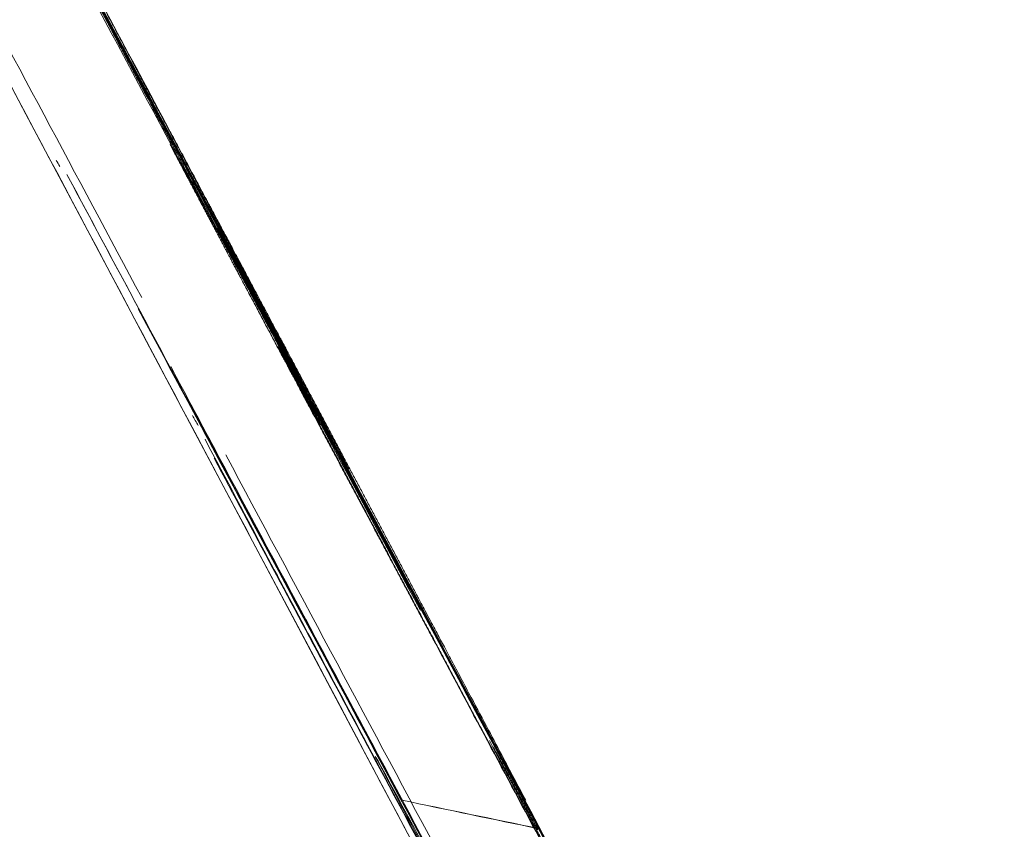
# Model space of a CAD drawing. Header units: millimetres. Extents: x -10 to 594, y 0 to 420.
# Tile 147 of 656: x 203.5378 to 203.5961, y 149.116 to 149.1639. Entities that reach past the tile are written whole.
import ezdxf

# ---------------------------------------------------------------- set-up
doc = ezdxf.new("R2010")
doc.units = ezdxf.units.MM
doc.layers.add('1', color=7, linetype='Continuous', true_color=0xffffff)
doc.styles.add('Calibri', font='txt')
doc.dimstyles.get("Standard").update_dxf_attribs({"dimtxt": 0.18, "dimasz": 0.18, "dimexe": 0.18, "dimexo": 0.0625, "dimgap": 0.09, "dimtad": 0, "dimtih": 1, "dimtoh": 1, "dimdec": 4, "dimzin": 0, "dimdsep": 46, "dimtxsty": 'Standard', "dimcen": 0.09, "dimadec": 0, "dimazin": 0, "dimtfac": 1, "dimtdec": 4, "dimtofl": 0, "dimtmove": 0, "dimatfit": 3, "dimfxl": 0, "dimtolj": 1, "dimtzin": 0, "dimarcsym": 0})

# ---------------------------------------------------------------- blocks, each defined once
blk = doc.blocks.new('_U4')
at = {"layer": '1', "color": 18, "lineweight": 13}
for p, q in [((224.197271, 149.330349), (306.663744, 149.330349)), ((304.663744, 149.330349), (304.663744, 62.144876)), ((177.527222, 108.297204), (306.663744, 108.297204))]:
    blk.add_line(p, q, dxfattribs=at)
at = {"layer": '1', "color": 18}
for points in [[(304.663744, 149.330349), (305.601566, 145.830352), (303.725922, 145.830346)], [(304.663744, 108.297204), (303.725922, 111.7972), (305.601566, 111.797207)]]:
    blk.add_solid(points, dxfattribs=at)
at = {"layer": '1', "color": 18, "linetype": 'Continuous', "lineweight": 13, "char_height": 3.5, "attachment_point": 7, "rotation": 90, "line_spacing_factor": 1.399613, "style": 'Calibri'}
for s, insert in [('\\fCalibri|b0|i0;\\W1.0000;SINGLE POINT LIFT* EYE', (315.326772, 51.34946)), ('\\fCalibri|b0|i0;\\W1.0000;0.82', (308.003878, 51.34946))]:
    blk.add_mtext(s, dxfattribs=dict(at, insert=insert))
blk = doc.blocks.new('_U5')
at = {"layer": '1', "color": 18, "lineweight": 13}
for p, q in [((130.422645, 152.165523), (67.065295, 152.165523)), ((69.065295, 152.165523), (69.065295, 136.568025)), ((69.065295, 108.517612), (69.065295, 124.11511)), ((276.787899, 108.517612), (67.065295, 108.517612))]:
    blk.add_line(p, q, dxfattribs=at)
at = {"layer": '1', "color": 18}
for points in [[(69.065295, 152.165523), (70.003117, 148.665527), (68.127472, 148.66552)], [(69.065295, 108.517612), (68.127472, 112.017608), (70.003117, 112.017615)]]:
    blk.add_solid(points, dxfattribs=at)
at = {"layer": '1', "color": 18, "linetype": 'Continuous', "lineweight": 13, "insert": (72.405428, 125.77261), "char_height": 3.5, "attachment_point": 7, "rotation": 90, "line_spacing_factor": 1.399613, "style": 'Calibri'}
blk.add_mtext('\\fCalibri|b0|i0;\\W1.0000;0.87', dxfattribs=at)
blk = doc.blocks.new('_U6')
at = {"layer": '1', "color": 18, "lineweight": 13}
for p, q in [((231.195484, 189.812173), (323.005638, 189.812173)), ((321.005638, 189.812173), (321.005638, 155.281146)), ((321.005638, 108.297204), (321.005638, 142.82823)), ((177.527222, 108.297204), (323.005638, 108.297204))]:
    blk.add_line(p, q, dxfattribs=at)
at = {"layer": '1', "color": 18}
for points in [[(321.005638, 189.812173), (321.94346, 186.312176), (320.067816, 186.31217)], [(321.005638, 108.297204), (320.067816, 111.7972), (321.94346, 111.797207)]]:
    blk.add_solid(points, dxfattribs=at)
at = {"layer": '1', "color": 18, "linetype": 'Continuous', "lineweight": 13, "char_height": 3.5, "attachment_point": 7, "rotation": 90, "line_spacing_factor": 1.399613, "style": 'Calibri'}
for s, insert in [('\\fCalibri|b0|i0;\\W1.0000;LIFTING STROPS* EYE', (331.668666, 125.36451)), ('\\fCalibri|b0|i0;\\W1.0000;2.18', (324.345772, 144.48573))]:
    blk.add_mtext(s, dxfattribs=dict(at, insert=insert))
blk = doc.blocks.new('_U8')
at = {"layer": '1', "color": 18, "lineweight": 13}
for p, q in [((209.046118, 155.045589), (47.06469, 155.045589)), ((49.06469, 155.045589), (49.06469, 138.008073)), ((49.06469, 108.517642), (49.06469, 125.555157)), ((276.787898, 108.517642), (47.06469, 108.517642))]:
    blk.add_line(p, q, dxfattribs=at)
at = {"layer": '1', "color": 18}
for points in [[(49.06469, 155.045589), (50.002512, 151.545592), (48.126868, 151.545585)], [(49.06469, 108.517642), (48.126868, 112.017638), (50.002512, 112.017645)]]:
    blk.add_solid(points, dxfattribs=at)
at = {"layer": '1', "color": 18, "linetype": 'Continuous', "lineweight": 13, "insert": (52.404824, 127.212657), "char_height": 3.5, "attachment_point": 7, "rotation": 90, "line_spacing_factor": 1.399613, "style": 'Calibri'}
blk.add_mtext('\\fCalibri|b0|i0;\\W1.0000;0.93', dxfattribs=at)

msp = doc.modelspace()

# ---------------------------------------------------------------- linework, layer by layer
at = {"layer": '1', "color": 155, "linetype": 'Continuous', "lineweight": 18}
for p, q in [((203.546918, 149.15619), (203.546705, 149.156537)), ((203.5531, 149.144578), (203.553459, 149.14394))]:
    msp.add_line(p, q, dxfattribs=at)
for points, knots in [([(203.87674, 147.286396), (203.797805, 147.434703), (203.640992, 147.729679), (203.34149, 148.293796), (203.012148, 148.914339), (202.743749, 149.418557), (202.679817, 149.538289), (202.679818, 149.538288)], [0, 0, 0, 0, 0.125, 0.25, 0.5, 0.75, 1, 1, 1, 1]), ([(202.679818, 149.538288), (202.679922, 149.538094), (202.743894, 149.418284), (203.012148, 148.914339), (203.34149, 148.293796), (203.640992, 147.729679), (203.797805, 147.434703), (203.87674, 147.286396)], [0, 0, 0, 0, 0.249695, 0.499797, 0.749898, 0.874949, 1, 1, 1, 1]), ([(203.890652, 147.29245), (203.81225, 147.439951), (203.656501, 147.733319), (203.359049, 148.294339), (203.031999, 148.911418), (202.765523, 149.412728), (202.702064, 149.531745), (202.702065, 149.531744)], [0, 0, 0, 0, 0.125, 0.25, 0.5, 0.75, 1, 1, 1, 1]), ([(202.702064, 149.531745), (202.702065, 149.531744), (202.765523, 149.412728), (203.031999, 148.911418), (203.359049, 148.294339), (203.656501, 147.733319), (203.812251, 147.439951), (203.890652, 147.29245)], [0, 0, 0, 0, 0.25, 0.5, 0.75, 0.875, 1, 1, 1, 1]), ([(204.403524, 147.526077), (204.333942, 147.656968), (204.195881, 147.917042), (203.932757, 148.413548), (203.644317, 148.958336), (203.410249, 149.399449), (203.354739, 149.503815), (203.354739, 149.503814)], [0, 0, 0, 0, 0.125, 0.25, 0.5, 0.75, 1, 1, 1, 1]), ([(203.354739, 149.503814), (203.354739, 149.503813), (203.355592, 149.50221), (203.35944, 149.494969), (203.365856, 149.482898), (203.374813, 149.466044), (203.386233, 149.444554), (203.40009, 149.418472), (203.416354, 149.387853), (203.435002, 149.352741), (203.455971, 149.313248), (203.479226, 149.269438), (203.504733, 149.221374), (203.532421, 149.169185), (203.562146, 149.113142), (203.593804, 149.053436), (203.627337, 148.990179), (203.662695, 148.923465), (203.699785, 148.853469), (203.738535, 148.780325), (203.778914, 148.704098), (203.820841, 148.624942), (203.864137, 148.543196), (203.908654, 148.459145), (203.954318, 148.372933), (204.00109, 148.28464), (204.048865, 148.194468), (204.097554, 148.102594), (204.147111, 148.009111), (204.182093, 147.943144), (204.201934, 147.905738), (204.206366, 147.897384), (204.210799, 147.889026), (204.215235, 147.880665), (204.219673, 147.8723), (204.224112, 147.863932), (204.228554, 147.85556), (204.232997, 147.847184), (204.237443, 147.838805), (204.241891, 147.830423), (204.246341, 147.822037), (204.250793, 147.813647), (204.255248, 147.805253), (204.259704, 147.796856), (204.264163, 147.788455), (204.268623, 147.780051), (204.273086, 147.771642), (204.277552, 147.76323), (204.282019, 147.754814), (204.286489, 147.746394), (204.29096, 147.737971), (204.295435, 147.729543), (204.299911, 147.721112), (204.30439, 147.712676), (204.308871, 147.704237), (204.313354, 147.695794), (204.31784, 147.687347), (204.322328, 147.678896), (204.326818, 147.670441), (204.331311, 147.661982), (204.335806, 147.653519), (204.340303, 147.645052), (204.344803, 147.636581), (204.349305, 147.628105), (204.35381, 147.619626), (204.358317, 147.611142), (204.362827, 147.602655), (204.367339, 147.594163), (204.371853, 147.585667), (204.37637, 147.577166), (204.38089, 147.568662), (204.385412, 147.560153), (204.389936, 147.55164), (204.394463, 147.543123), (204.398993, 147.534601), (204.402014, 147.528919), (204.403524, 147.526077)], [0, 0, 0, 0, 0.031081, 0.062158, 0.093305, 0.1246, 0.155888, 0.187056, 0.218181, 0.249337, 0.280514, 0.31167, 0.342879, 0.374214, 0.405539, 0.436746, 0.467909, 0.4991, 0.530268, 0.561397, 0.592563, 0.623843, 0.655121, 0.686287, 0.717423, 0.748611, 0.779829, 0.811039, 0.842328, 0.873781, 0.876531, 0.879279, 0.882027, 0.884774, 0.887519, 0.890264, 0.893008, 0.895752, 0.898494, 0.901236, 0.903978, 0.906719, 0.909459, 0.912199, 0.914939, 0.917678, 0.920417, 0.923156, 0.925895, 0.928633, 0.931372, 0.934111, 0.936849, 0.939588, 0.942328, 0.945067, 0.947807, 0.950547, 0.953288, 0.956029, 0.95877, 0.961513, 0.964256, 0.966999, 0.969744, 0.972489, 0.975235, 0.977982, 0.98073, 0.98348, 0.98623, 0.988981, 0.991734, 0.994488, 0.997243, 1, 1, 1, 1]), ([(202.541177, 149.498388), (202.541177, 149.498387), (202.606326, 149.377775), (202.879987, 148.869702), (203.215963, 148.244241), (203.521388, 147.67581), (203.681214, 147.378693), (203.761631, 147.229352)], [0, 0, 0, 0, 0.249998, 0.499996, 0.749994, 0.874994, 1, 1, 1, 1]), ([(203.761625, 147.229348), (203.681217, 147.37867), (203.521401, 147.675767), (203.215984, 148.244177), (202.880009, 148.869631), (202.609391, 149.372054), (202.543412, 149.494219), (202.541322, 149.498089)], [0, 0, 0, 0, 0.126041, 0.25209, 0.504187, 0.756285, 1, 1, 1, 1]), ([(203.741228, 147.217883), (203.661166, 147.366239), (203.50202, 147.661434), (203.197856, 148.226243), (202.863277, 148.847701), (202.590908, 149.352302), (202.526105, 149.472034), (202.526106, 149.472033)], [0, 0, 0, 0, 0.125, 0.25, 0.5, 0.75, 1, 1, 1, 1]), ([(202.526204, 149.471851), (202.528201, 149.468162), (202.593802, 149.346941), (202.863278, 148.847701), (203.197856, 148.226243), (203.50202, 147.661434), (203.661166, 147.366239), (203.741228, 147.217883)], [0, 0, 0, 0, 0.243975, 0.495984, 0.747992, 0.873996, 1, 1, 1, 1]), ([(203.568886, 147.131519), (203.485955, 147.282548), (203.321008, 147.583186), (203.005509, 148.158732), (202.658266, 148.792291), (202.375743, 149.306595), (202.30856, 149.428601), (202.308561, 149.4286)], [0, 0, 0, 0, 0.125007, 0.250006, 0.500004, 0.750002, 1, 1, 1, 1]), ([(202.308602, 149.428481), (202.308702, 149.428298), (202.375919, 149.306228), (202.65829, 148.792205), (203.005529, 148.158657), (203.321017, 147.583135), (203.485953, 147.282521), (203.568874, 147.131512)], [0, 0, 0, 0, 0.249721, 0.499816, 0.749912, 0.87496, 1, 1, 1, 1]), ([(202.330953, 149.422461), (202.330954, 149.42246), (202.397653, 149.301161), (202.678205, 148.789739), (203.023084, 148.159629), (203.336461, 147.587177), (203.500305, 147.288148), (203.582682, 147.137929)], [0, 0, 0, 0, 0.25, 0.5, 0.75, 0.875, 1, 1, 1, 1]), ([(203.582682, 147.137929), (203.500305, 147.288148), (203.336461, 147.587177), (203.023084, 148.159629), (202.678205, 148.789739), (202.397653, 149.301161), (202.330953, 149.422461), (202.330954, 149.42246)], [0, 0, 0, 0, 0.125, 0.25, 0.5, 0.75, 1, 1, 1, 1]), ([(202.829631, 149.370526), (202.829631, 149.370525), (202.887847, 149.26105), (203.133284, 148.798399), (203.43567, 148.227109), (203.710991, 147.707258), (203.855151, 147.435421), (203.927696, 147.29878)], [0, 0, 0, 0, 0.25, 0.5, 0.75, 0.875, 1, 1, 1, 1]), ([(203.927696, 147.29878), (203.855151, 147.435421), (203.710991, 147.707258), (203.43567, 148.227109), (203.133284, 148.798399), (202.887847, 149.26105), (202.829631, 149.370526), (202.829631, 149.370525)], [0, 0, 0, 0, 0.125, 0.25, 0.5, 0.75, 1, 1, 1, 1]), ([(203.863432, 147.311352), (203.800145, 147.430164), (203.667579, 147.679267), (203.407191, 148.169142), (203.114058, 148.720963), (202.876563, 149.167199), (202.820336, 149.272633), (202.820337, 149.272631)], [0, 0, 0, 0, 0.114092, 0.240651, 0.493767, 0.746884, 1, 1, 1, 1]), ([(202.820336, 149.272632), (202.820337, 149.272631), (202.876563, 149.167199), (203.114058, 148.720963), (203.407191, 148.169142), (203.674153, 147.6669), (203.813895, 147.404329), (203.884191, 147.272384)], [0, 0, 0, 0, 0.25, 0.5, 0.75, 0.875, 1, 1, 1, 1]), ([(203.74996, 147.251004), (203.684943, 147.371656), (203.549476, 147.623245), (203.284026, 148.116755), (202.985837, 148.671417), (202.744337, 149.119856), (202.687186, 149.225785), (202.687187, 149.225783)], [0, 0, 0, 0, 0.115212, 0.24161, 0.494407, 0.747203, 1, 1, 1, 1]), ([(202.687186, 149.225784), (202.687187, 149.225783), (202.744337, 149.119856), (202.985837, 148.671417), (203.284026, 148.116755), (203.549476, 147.623245), (203.684943, 147.371656), (203.74996, 147.251004)], [0, 0, 0, 0, 0.252797, 0.505593, 0.75839, 0.884788, 1, 1, 1, 1]), ([(203.711194, 147.187216), (203.639204, 147.320014), (203.496005, 147.5844), (203.222216, 148.090404), (202.921407, 148.646607), (202.677833, 149.096241), (202.620204, 149.202437), (202.620204, 149.202436)], [0, 0, 0, 0, 0.125, 0.25, 0.5, 0.75, 1, 1, 1, 1]), ([(202.620204, 149.202437), (202.620204, 149.202436), (202.677833, 149.096241), (202.921407, 148.646607), (203.222216, 148.090404), (203.496005, 147.5844), (203.639204, 147.320014), (203.711194, 147.187216)], [0, 0, 0, 0, 0.25, 0.5, 0.75, 0.875, 1, 1, 1, 1]), ([(203.532054, 149.184427), (203.539713, 149.17008), (203.55506, 149.141327), (203.570401, 149.112586), (203.578087, 149.098187)], [0, 0, 0, 0, 0.498899, 1, 1, 1, 1]), ([(203.546042, 149.158133), (203.545766, 149.158655), (203.545214, 149.159695), (203.544381, 149.161265), (203.543547, 149.162836), (203.542711, 149.16441), (203.541874, 149.165986), (203.541129, 149.16739), (203.540482, 149.168609), (203.539935, 149.169638), (203.53939, 149.170664), (203.538847, 149.171688), (203.538305, 149.172708), (203.537765, 149.173725), (203.537227, 149.174739), (203.53669, 149.175751), (203.536336, 149.176418), (203.536158, 149.176753)], [0, 0, 0, 0, 0.083922, 0.167472, 0.25065, 0.333458, 0.415896, 0.497965, 0.55179, 0.606098, 0.660893, 0.716177, 0.771951, 0.828219, 0.884981, 0.942241, 1, 1, 1, 1]), ([(203.544465, 149.16146), (203.544351, 149.161675), (203.544123, 149.162102), (203.543778, 149.162748), (203.543434, 149.163393), (203.543089, 149.16404), (203.542744, 149.164686), (203.542439, 149.165258), (203.542177, 149.165749), (203.541958, 149.166159), (203.54174, 149.166569), (203.541522, 149.166978), (203.541304, 149.167386), (203.541087, 149.167793), (203.54087, 149.168199), (203.540654, 149.168605), (203.540511, 149.168872), (203.54044, 149.169007)], [0, 0, 0, 0, 0.08492, 0.169277, 0.253087, 0.336365, 0.419127, 0.50139, 0.553811, 0.606886, 0.660655, 0.715159, 0.770438, 0.826526, 0.88346, 0.941274, 1, 1, 1, 1]), ([(203.542399, 149.164889), (203.542535, 149.164633), (203.542808, 149.164119), (203.543214, 149.163354), (203.543619, 149.16259), (203.544023, 149.161828), (203.544425, 149.161069), (203.544828, 149.16031), (203.545135, 149.15973), (203.545367, 149.159293), (203.545529, 149.158988), (203.545718, 149.158632), (203.545934, 149.158225), (203.546177, 149.157767), (203.546447, 149.157258), (203.546783, 149.156625), (203.547154, 149.155926), (203.547528, 149.155223), (203.547838, 149.154639), (203.548086, 149.154172), (203.548226, 149.153907), (203.548287, 149.153793)], [0, 0, 0, 0, 0.070254, 0.14097, 0.21215, 0.283796, 0.355909, 0.42849, 0.501541, 0.525549, 0.553393, 0.585078, 0.620611, 0.659993, 0.703229, 0.750318, 0.819375, 0.878869, 0.928802, 0.969177, 1, 1, 1, 1]), ([(203.642307, 147.152112), (203.569995, 147.284577), (203.426116, 147.548353), (203.15094, 148.053307), (202.848554, 148.608427), (202.603813, 149.057042), (202.545936, 149.162961), (202.545937, 149.16296)], [0, 0, 0, 0, 0.125, 0.25, 0.5, 0.75, 1, 1, 1, 1]), ([(202.545936, 149.162961), (202.545937, 149.16296), (202.603813, 149.057042), (202.848554, 148.608427), (203.15094, 148.053307), (203.426116, 147.548353), (203.569995, 147.284577), (203.642307, 147.152112)], [0, 0, 0, 0, 0.25, 0.5, 0.75, 0.875, 1, 1, 1, 1]), ([(203.547809, 149.15518), (203.547725, 149.155338), (203.547558, 149.155652), (203.547303, 149.15613), (203.547048, 149.156609), (203.546792, 149.157089), (203.546536, 149.157571), (203.546279, 149.158053), (203.546055, 149.158473), (203.54587, 149.158821), (203.545725, 149.159093), (203.545581, 149.159363), (203.545438, 149.159632), (203.545295, 149.159899), (203.545154, 149.160165), (203.545014, 149.160428), (203.544875, 149.16069), (203.544737, 149.16095), (203.544599, 149.161208), (203.54451, 149.161376), (203.544465, 149.16146)], [0, 0, 0, 0, 0.074881, 0.1486, 0.221176, 0.29263, 0.362983, 0.432257, 0.500476, 0.539436, 0.579562, 0.620902, 0.663502, 0.707403, 0.752641, 0.799252, 0.847265, 0.896711, 0.947614, 1, 1, 1, 1]), ([(203.546653, 149.157407), (203.546735, 149.157254), (203.5469, 149.156945), (203.547145, 149.156486), (203.547389, 149.156027), (203.547634, 149.155568), (203.547878, 149.15511), (203.548122, 149.154652), (203.548366, 149.154195), (203.54861, 149.153737), (203.54879, 149.153398), (203.548923, 149.15315), (203.549012, 149.152983), (203.549124, 149.152773), (203.549259, 149.152519), (203.549417, 149.152222), (203.549599, 149.151882), (203.549804, 149.151497), (203.550081, 149.150978), (203.5504, 149.150379), (203.55073, 149.14976), (203.550995, 149.149264), (203.551147, 149.14898), (203.551212, 149.148857)], [0, 0, 0, 0, 0.053939, 0.108232, 0.162883, 0.217897, 0.27328, 0.329037, 0.385171, 0.441688, 0.498592, 0.51347, 0.53301, 0.557231, 0.586146, 0.619759, 0.658074, 0.701094, 0.748821, 0.831736, 0.90123, 0.957311, 1, 1, 1, 1]), ([(203.546705, 149.156537), (203.546734, 149.156484), (203.546791, 149.156375), (203.546874, 149.156219), (203.546955, 149.156064), (203.547035, 149.155913), (203.547113, 149.155764), (203.54719, 149.155618), (203.547266, 149.155474), (203.54734, 149.155333), (203.547412, 149.155196), (203.547485, 149.155058), (203.547533, 149.154966), (203.547572, 149.154891), (203.547601, 149.154836), (203.547639, 149.154765), (203.547686, 149.154677), (203.547742, 149.154571), (203.547807, 149.154447), (203.547882, 149.154306), (203.547966, 149.154148), (203.548059, 149.153972), (203.548184, 149.153735), (203.548331, 149.153459), (203.548483, 149.15317), (203.54861, 149.152931), (203.548711, 149.15274), (203.548765, 149.152637), (203.548789, 149.152592)], [0, 0, 0, 0, 0.041115, 0.083068, 0.125867, 0.169517, 0.214023, 0.259392, 0.305629, 0.352737, 0.400721, 0.449587, 0.499337, 0.511146, 0.52585, 0.543476, 0.564038, 0.587546, 0.614005, 0.643422, 0.675797, 0.711135, 0.749436, 0.816673, 0.875335, 0.925432, 0.966979, 1, 1, 1, 1]), ([(203.549574, 149.151258), (203.549534, 149.151334), (203.549453, 149.151484), (203.549329, 149.151713), (203.549206, 149.151943), (203.549081, 149.152174), (203.548956, 149.152406), (203.548831, 149.15264), (203.548705, 149.152874), (203.548578, 149.15311), (203.548451, 149.153346), (203.548323, 149.153585), (203.548195, 149.153822), (203.548093, 149.154012), (203.548026, 149.154137), (203.547987, 149.15421), (203.547942, 149.154294), (203.547891, 149.154387), (203.547836, 149.15449), (203.547775, 149.154603), (203.547709, 149.154726), (203.547637, 149.154859), (203.54756, 149.155001), (203.547461, 149.155185), (203.547346, 149.155398), (203.547219, 149.155633), (203.547107, 149.155841), (203.54701, 149.15602), (203.546947, 149.156138), (203.546918, 149.15619)], [0, 0, 0, 0, 0.045612, 0.090496, 0.134656, 0.178098, 0.220826, 0.262845, 0.30416, 0.344777, 0.384702, 0.423941, 0.4625, 0.500387, 0.511171, 0.525067, 0.542107, 0.562305, 0.585673, 0.612216, 0.641939, 0.674845, 0.710935, 0.750212, 0.81728, 0.875781, 0.925725, 0.967123, 1, 1, 1, 1]), ([(203.557294, 149.137311), (203.557026, 149.137816), (203.556491, 149.138823), (203.555684, 149.140344), (203.554876, 149.141867), (203.554065, 149.143393), (203.553254, 149.144921), (203.552551, 149.146245), (203.551964, 149.147351), (203.551494, 149.148235), (203.551027, 149.149117), (203.550561, 149.149994), (203.550097, 149.150868), (203.549635, 149.151739), (203.549175, 149.152605), (203.548717, 149.153469), (203.54826, 149.154329), (203.54796, 149.154896), (203.547809, 149.15518)], [0, 0, 0, 0, 0.084128, 0.167888, 0.251282, 0.33431, 0.416972, 0.49927, 0.547175, 0.595556, 0.644416, 0.693756, 0.743579, 0.793886, 0.84468, 0.895962, 0.947735, 1, 1, 1, 1]), ([(203.560421, 149.117707), (203.557322, 149.123499), (203.550713, 149.135852), (203.544104, 149.148203), (203.540594, 149.154764)], [0, 0, 0, 0, 0.46881, 1, 1, 1, 1]), ([(203.548287, 149.153793), (203.548482, 149.153428), (203.548873, 149.152698), (203.549457, 149.151605), (203.550042, 149.150513), (203.550626, 149.149421), (203.551211, 149.148329), (203.551732, 149.147355), (203.552193, 149.146493), (203.552595, 149.145741), (203.552997, 149.14499), (203.5534, 149.144238), (203.553802, 149.143486), (203.554204, 149.142734), (203.554607, 149.141982), (203.555009, 149.141229), (203.555279, 149.140725), (203.555413, 149.140473)], [0, 0, 0, 0, 0.082144, 0.164645, 0.247509, 0.330741, 0.41435, 0.49834, 0.555983, 0.613109, 0.669734, 0.725877, 0.781556, 0.836788, 0.891593, 0.945991, 1, 1, 1, 1]), ([(203.548789, 149.152592), (203.548825, 149.152525), (203.548897, 149.152389), (203.549002, 149.152191), (203.549107, 149.151993), (203.549211, 149.151796), (203.549315, 149.151601), (203.549418, 149.151407), (203.54952, 149.151214), (203.549621, 149.151022), (203.549722, 149.150833), (203.549823, 149.150642), (203.549894, 149.150507), (203.549951, 149.150399), (203.549994, 149.150318), (203.550049, 149.150216), (203.550116, 149.150089), (203.550195, 149.149939), (203.550288, 149.149765), (203.550393, 149.149568), (203.55051, 149.149347), (203.550662, 149.149061), (203.550834, 149.148737), (203.551011, 149.148404), (203.551158, 149.148126), (203.551278, 149.147901), (203.551345, 149.147775), (203.551374, 149.14772)], [0, 0, 0, 0, 0.041467, 0.083686, 0.126665, 0.170412, 0.214934, 0.26024, 0.306335, 0.353225, 0.400918, 0.449418, 0.498732, 0.511983, 0.528813, 0.549266, 0.573365, 0.601125, 0.632555, 0.667662, 0.70645, 0.748922, 0.81625, 0.875006, 0.925201, 0.966855, 1, 1, 1, 1]), ([(203.581547, 149.091645), (203.576301, 149.101449), (203.565609, 149.12143), (203.554919, 149.141409), (203.549475, 149.151586)], [0, 0, 0, 0, 0.490619, 1, 1, 1, 1]), ([(203.555413, 149.140473), (203.55536, 149.140573), (203.555254, 149.140773), (203.555095, 149.141074), (203.554935, 149.141375), (203.554775, 149.141677), (203.554614, 149.141979), (203.554454, 149.142282), (203.554293, 149.142585), (203.554132, 149.142889), (203.553971, 149.143193), (203.553809, 149.143497), (203.553647, 149.143802), (203.553485, 149.144107), (203.553323, 149.144413), (203.55316, 149.14472), (203.552997, 149.145026), (203.552834, 149.145334), (203.55267, 149.145642), (203.552508, 149.145948), (203.552381, 149.146187), (203.552294, 149.146351), (203.552232, 149.146468), (203.552147, 149.146627), (203.55204, 149.146829), (203.551911, 149.147073), (203.551759, 149.147358), (203.551585, 149.147686), (203.551389, 149.148056), (203.551171, 149.148468), (203.550873, 149.14903), (203.550521, 149.149693), (203.55014, 149.150411), (203.549816, 149.151022), (203.549615, 149.151401), (203.549525, 149.151571)], [0, 0, 0, 0, 0.027321, 0.054519, 0.081595, 0.10855, 0.135383, 0.162094, 0.188685, 0.215156, 0.241506, 0.267736, 0.293846, 0.319837, 0.345709, 0.371462, 0.397097, 0.422613, 0.448012, 0.473294, 0.498458, 0.504961, 0.515577, 0.53031, 0.549161, 0.57213, 0.599218, 0.630425, 0.665751, 0.705197, 0.748762, 0.827553, 0.895688, 0.95317, 1, 1, 1, 1]), ([(203.552376, 149.146034), (203.552304, 149.146168), (203.552162, 149.146433), (203.551944, 149.146838), (203.551727, 149.147244), (203.551509, 149.14765), (203.551291, 149.148057), (203.551073, 149.148464), (203.550888, 149.14881), (203.55074, 149.149086), (203.550632, 149.149289), (203.550523, 149.149491), (203.550415, 149.149692), (203.550308, 149.149892), (203.550201, 149.150091), (203.550095, 149.150288), (203.54999, 149.150485), (203.549885, 149.150681), (203.54978, 149.150875), (203.549676, 149.151069), (203.549609, 149.151194), (203.549574, 149.151258)], [0, 0, 0, 0, 0.075951, 0.150358, 0.223256, 0.294683, 0.364679, 0.433288, 0.500555, 0.534474, 0.569601, 0.606008, 0.64376, 0.682914, 0.723522, 0.765631, 0.809282, 0.854512, 0.901356, 0.949843, 1, 1, 1, 1]), ([(203.551212, 149.148857), (203.551268, 149.148752), (203.551379, 149.148543), (203.551545, 149.148232), (203.55171, 149.147921), (203.551875, 149.147611), (203.552039, 149.147303), (203.552203, 149.146995), (203.552366, 149.146687), (203.55253, 149.146381), (203.552692, 149.146076), (203.552855, 149.145769), (203.552974, 149.145544), (203.553065, 149.145373), (203.55313, 149.145252), (203.55321, 149.145101), (203.553308, 149.144918), (203.553422, 149.144703), (203.553553, 149.144457), (203.553701, 149.144179), (203.553866, 149.14387), (203.5541, 149.14343), (203.554377, 149.142909), (203.55467, 149.14236), (203.554902, 149.141923), (203.555033, 149.141679), (203.555089, 149.141573)], [0, 0, 0, 0, 0.043056, 0.086563, 0.130524, 0.174944, 0.219825, 0.265173, 0.310989, 0.357278, 0.404044, 0.451288, 0.499014, 0.512186, 0.528985, 0.549433, 0.573541, 0.601317, 0.632766, 0.667891, 0.706693, 0.749175, 0.832019, 0.901426, 0.957411, 1, 1, 1, 1]), ([(203.551374, 149.14772), (203.551444, 149.147589), (203.551584, 149.147325), (203.551792, 149.146933), (203.552, 149.146542), (203.552208, 149.146152), (203.552415, 149.145762), (203.552622, 149.145373), (203.552828, 149.144985), (203.553034, 149.144598), (203.55324, 149.144209), (203.553391, 149.143926), (203.553501, 149.143718), (203.553573, 149.143582), (203.553664, 149.143412), (203.553773, 149.143208), (203.5539, 149.142968), (203.554046, 149.142694), (203.554211, 149.142384), (203.554394, 149.14204), (203.554653, 149.141553), (203.55496, 149.140976), (203.555284, 149.140367), (203.555543, 149.13988), (203.55569, 149.139604), (203.555753, 149.139485)], [0, 0, 0, 0, 0.04786, 0.096156, 0.144894, 0.194077, 0.243711, 0.293799, 0.344347, 0.395358, 0.446837, 0.498787, 0.511779, 0.528446, 0.54881, 0.572881, 0.600665, 0.632166, 0.667387, 0.706331, 0.748998, 0.831818, 0.901248, 0.957301, 1, 1, 1, 1]), ([(203.544821, 149.146796), (203.550039, 149.137043), (203.560727, 149.117068), (203.571416, 149.09709), (203.576887, 149.086866)], [0, 0, 0, 0, 0.488266, 1, 1, 1, 1]), ([(203.555613, 149.139934), (203.555565, 149.140026), (203.555468, 149.140208), (203.555321, 149.140485), (203.555173, 149.140763), (203.555025, 149.141042), (203.554877, 149.141322), (203.554728, 149.141602), (203.554578, 149.141884), (203.554428, 149.142166), (203.554278, 149.142449), (203.554126, 149.142734), (203.553976, 149.143017), (203.553857, 149.143241), (203.553776, 149.143392), (203.553729, 149.143482), (203.553674, 149.143586), (203.553611, 149.143703), (203.553542, 149.143834), (203.553465, 149.143979), (203.553381, 149.144138), (203.553289, 149.144311), (203.55319, 149.144497), (203.553063, 149.144739), (203.552914, 149.145019), (203.552752, 149.145325), (203.55261, 149.145593), (203.552488, 149.145822), (203.55241, 149.145969), (203.552376, 149.146034)], [0, 0, 0, 0, 0.044784, 0.088999, 0.13265, 0.175743, 0.21828, 0.260269, 0.301714, 0.342621, 0.382995, 0.422843, 0.46217, 0.500984, 0.511915, 0.525921, 0.543033, 0.563269, 0.586637, 0.613146, 0.642798, 0.675598, 0.711547, 0.750648, 0.817636, 0.876053, 0.925909, 0.967216, 1, 1, 1, 1]), ([(203.553891, 149.14307), (203.553884, 149.143083), (203.553869, 149.143111), (203.55384, 149.143167), (203.553802, 149.143239), (203.553756, 149.143327), (203.553701, 149.14343), (203.553638, 149.143549), (203.553559, 149.143699), (203.553473, 149.143862), (203.553392, 149.144015), (203.553325, 149.144142), (203.553254, 149.144278), (203.553195, 149.144391), (203.553175, 149.144431), (203.553168, 149.144446), (203.553159, 149.144464), (203.553148, 149.144485), (203.553135, 149.144511), (203.553121, 149.144539), (203.553107, 149.144566), (203.5531, 149.144578)], [0, 0, 0, 0, 0.022869, 0.050022, 0.081496, 0.117317, 0.157498, 0.202053, 0.25099, 0.318717, 0.382833, 0.44345, 0.500703, 0.618387, 0.750011, 0.806542, 0.857098, 0.901695, 0.940352, 0.973103, 1, 1, 1, 1]), ([(203.553459, 149.14394), (203.553487, 149.143886), (203.553545, 149.143778), (203.55363, 149.143622), (203.553713, 149.143466), (203.553796, 149.143313), (203.553878, 149.14316), (203.553959, 149.14301), (203.55404, 149.14286), (203.554119, 149.142713), (203.554198, 149.142567), (203.554277, 149.142421), (203.554331, 149.142322), (203.554374, 149.142242), (203.554404, 149.142186), (203.554443, 149.142113), (203.554491, 149.142023), (203.554549, 149.141917), (203.554615, 149.141793), (203.554691, 149.141652), (203.554776, 149.141494), (203.55487, 149.141318), (203.554997, 149.141082), (203.555145, 149.140806), (203.5553, 149.140517), (203.555429, 149.140277), (203.555532, 149.140085), (203.555588, 149.13998), (203.555613, 149.139934)], [0, 0, 0, 0, 0.040105, 0.081233, 0.123397, 0.166607, 0.210874, 0.256208, 0.302617, 0.35011, 0.398695, 0.448379, 0.499168, 0.511142, 0.525941, 0.543612, 0.564184, 0.587674, 0.614095, 0.643454, 0.675758, 0.711011, 0.749217, 0.816493, 0.875187, 0.925314, 0.966903, 1, 1, 1, 1]), ([(203.572864, 149.094448), (203.565084, 149.109025), (203.556378, 149.125337), (203.547669, 149.141652), (203.546744, 149.143385)], [0, 0, 0, 0, 0.893783, 1, 1, 1, 1]), ([(203.557768, 149.135762), (203.557706, 149.13588), (203.557581, 149.136116), (203.557391, 149.136473), (203.557201, 149.136831), (203.557011, 149.13719), (203.556819, 149.13755), (203.556627, 149.137912), (203.556435, 149.138274), (203.556242, 149.138638), (203.556048, 149.139003), (203.555855, 149.139367), (203.555704, 149.13965), (203.555604, 149.139838), (203.555548, 149.139944), (203.555481, 149.140069), (203.555406, 149.140212), (203.555321, 149.140371), (203.555227, 149.140549), (203.555124, 149.140743), (203.555012, 149.140955), (203.55489, 149.141185), (203.554732, 149.141484), (203.554548, 149.141831), (203.554348, 149.142207), (203.554174, 149.142536), (203.554026, 149.142815), (203.553932, 149.142992), (203.553891, 149.14307)], [0, 0, 0, 0, 0.048255, 0.095952, 0.143093, 0.189684, 0.23573, 0.281233, 0.3262, 0.370635, 0.414544, 0.45793, 0.500801, 0.511808, 0.525889, 0.543065, 0.563348, 0.586743, 0.613257, 0.642891, 0.675649, 0.711532, 0.75054, 0.817563, 0.876013, 0.925895, 0.967219, 1, 1, 1, 1]), ([(203.555089, 149.141573), (203.555212, 149.141342), (203.555458, 149.140878), (203.555826, 149.140185), (203.556194, 149.139492), (203.556561, 149.1388), (203.556928, 149.138109), (203.557294, 149.137418), (203.557661, 149.136728), (203.558026, 149.136039), (203.558392, 149.135351), (203.558757, 149.134663), (203.559121, 149.133976), (203.559486, 149.133289), (203.55985, 149.132604), (203.560213, 149.131918), (203.560576, 149.131235), (203.56094, 149.130549), (203.561212, 149.130037), (203.561424, 149.129636), (203.561592, 149.129319), (203.561824, 149.128883), (203.562119, 149.128327), (203.562478, 149.12765), (203.562901, 149.126854), (203.563387, 149.125937), (203.563938, 149.124901), (203.564667, 149.123526), (203.565507, 149.121943), (203.566386, 149.120288), (203.56712, 149.118903), (203.567559, 149.118077), (203.567755, 149.117707)], [0, 0, 0, 0, 0.028947, 0.057956, 0.087026, 0.116158, 0.145351, 0.174606, 0.203922, 0.2333, 0.26274, 0.292242, 0.321805, 0.35143, 0.381118, 0.410867, 0.440678, 0.470552, 0.500487, 0.508845, 0.522053, 0.540114, 0.563027, 0.590792, 0.623409, 0.660877, 0.703197, 0.750368, 0.829042, 0.896871, 0.953857, 1, 1, 1, 1]), ([(203.555753, 149.139485), (203.555936, 149.139142), (203.556303, 149.138453), (203.556851, 149.137425), (203.557399, 149.136397), (203.557946, 149.135369), (203.558493, 149.134342), (203.558981, 149.133426), (203.559412, 149.132617), (203.559788, 149.131912), (203.560164, 149.131207), (203.56054, 149.130501), (203.560917, 149.129794), (203.561294, 149.129087), (203.561671, 149.128378), (203.562049, 149.12767), (203.562302, 149.127195), (203.562429, 149.126958)], [0, 0, 0, 0, 0.082273, 0.164859, 0.247764, 0.330995, 0.414557, 0.498456, 0.555862, 0.612811, 0.669317, 0.725397, 0.781068, 0.836346, 0.891249, 0.945794, 1, 1, 1, 1]), ([(203.560855, 149.129962), (203.560778, 149.130108), (203.560624, 149.130397), (203.56039, 149.130837), (203.560155, 149.131278), (203.55992, 149.131719), (203.559684, 149.132161), (203.559449, 149.132604), (203.559244, 149.132989), (203.559074, 149.133308), (203.55894, 149.133559), (203.558807, 149.133809), (203.558674, 149.134058), (203.558542, 149.134306), (203.558411, 149.134552), (203.558281, 149.134797), (203.558151, 149.135041), (203.558022, 149.135284), (203.557894, 149.135526), (203.55781, 149.135683), (203.557768, 149.135762)], [0, 0, 0, 0, 0.074545, 0.148039, 0.220514, 0.292004, 0.362543, 0.432168, 0.500917, 0.540298, 0.580673, 0.62212, 0.664714, 0.70852, 0.753603, 0.80002, 0.847821, 0.897057, 0.94777, 1, 1, 1, 1]), ([(203.565092, 149.122015), (203.564972, 149.12224), (203.564732, 149.122689), (203.564371, 149.123366), (203.56401, 149.124043), (203.563649, 149.124721), (203.563287, 149.125399), (203.562967, 149.125999), (203.562692, 149.126516), (203.56246, 149.12695), (203.56223, 149.127383), (203.561999, 149.127815), (203.561769, 149.128246), (203.56154, 149.128677), (203.561311, 149.129107), (203.561082, 149.129537), (203.560931, 149.12982), (203.560855, 149.129962)], [0, 0, 0, 0, 0.084662, 0.168884, 0.252684, 0.336078, 0.419081, 0.501712, 0.554704, 0.608193, 0.66222, 0.71683, 0.772063, 0.827959, 0.884556, 0.941891, 1, 1, 1, 1]), ([(203.565603, 149.121238), (203.565631, 149.121185), (203.565689, 149.121076), (203.565771, 149.120921), (203.565852, 149.120767), (203.565931, 149.120616), (203.566009, 149.120468), (203.566086, 149.120323), (203.566161, 149.120181), (203.566234, 149.120041), (203.566306, 149.119905), (203.566378, 149.119768), (203.566425, 149.119678), (203.566464, 149.119603), (203.566493, 149.119549), (203.566531, 149.119477), (203.566578, 149.119388), (203.566634, 149.119282), (203.5667, 149.119158), (203.566775, 149.119016), (203.566859, 149.118857), (203.566953, 149.11868), (203.567079, 149.118441), (203.567227, 149.118163), (203.56738, 149.117872), (203.567507, 149.117633), (203.567609, 149.11744), (203.567663, 149.117338), (203.567687, 149.117292)], [0, 0, 0, 0, 0.040995, 0.082851, 0.125575, 0.169174, 0.213653, 0.259019, 0.305276, 0.352429, 0.400484, 0.449444, 0.499314, 0.511151, 0.525875, 0.543513, 0.564082, 0.587591, 0.614046, 0.643453, 0.675815, 0.711135, 0.749413, 0.81666, 0.87533, 0.925431, 0.966978, 1, 1, 1, 1]), ([(203.55875, 147.170422), (203.495394, 147.285827), (203.360707, 147.531314), (203.093966, 148.017884), (202.791598, 148.569661), (202.547001, 149.015395), (202.489191, 149.120589), (202.489192, 149.120588)], [0, 0, 0, 0, 0.11145, 0.238385, 0.492257, 0.746128, 1, 1, 1, 1]), ([(203.568473, 149.115958), (203.568428, 149.116041), (203.56834, 149.116205), (203.568205, 149.116455), (203.568069, 149.116707), (203.567933, 149.116961), (203.567796, 149.117216), (203.567658, 149.117472), (203.56752, 149.117729), (203.567381, 149.117988), (203.567241, 149.118248), (203.567101, 149.118508), (203.566992, 149.118711), (203.566923, 149.11884), (203.566888, 149.118905), (203.566848, 149.118979), (203.566804, 149.119061), (203.566755, 149.119151), (203.566703, 149.119249), (203.566645, 149.119355), (203.566584, 149.119469), (203.566518, 149.119591), (203.566448, 149.119721), (203.566354, 149.119895), (203.566242, 149.120102), (203.566116, 149.120335), (203.566004, 149.120542), (203.565908, 149.12072), (203.565845, 149.120839), (203.565816, 149.120891)], [0, 0, 0, 0, 0.049832, 0.098776, 0.146837, 0.194022, 0.240338, 0.285791, 0.330389, 0.374141, 0.417054, 0.459137, 0.5004, 0.510077, 0.52232, 0.537157, 0.554602, 0.574663, 0.597348, 0.622659, 0.650599, 0.681172, 0.714378, 0.750219, 0.817292, 0.875795, 0.925736, 0.967129, 1, 1, 1, 1]), ([(203.567687, 149.117292), (203.567737, 149.117198), (203.567838, 149.117009), (203.567985, 149.11673), (203.568132, 149.116453), (203.568279, 149.116177), (203.568424, 149.115903), (203.568568, 149.115631), (203.568712, 149.115359), (203.568855, 149.115091), (203.568998, 149.11482), (203.569098, 149.114631), (203.569172, 149.114492), (203.569218, 149.114405), (203.569275, 149.114297), (203.569345, 149.114165), (203.569427, 149.114011), (203.569521, 149.113834), (203.569628, 149.113633), (203.569746, 149.11341), (203.569877, 149.113163), (203.570053, 149.112833), (203.570257, 149.112448), (203.570473, 149.112042), (203.570653, 149.111702), (203.5708, 149.111426), (203.570883, 149.11127), (203.570919, 149.111201)], [0, 0, 0, 0, 0.046411, 0.093579, 0.14151, 0.190213, 0.239693, 0.289957, 0.341013, 0.392864, 0.445518, 0.498979, 0.510677, 0.5253, 0.542872, 0.563406, 0.586911, 0.613392, 0.642854, 0.675299, 0.710729, 0.749146, 0.816443, 0.875166, 0.925323, 0.966927, 1, 1, 1, 1])]:
    msp.add_open_spline(points, degree=3, knots=knots, dxfattribs=at)
for points, degree in [([(203.545025, 149.147469), (203.452624, 149.320489)], 1), ([(203.54383, 149.162427), (203.532791, 149.183061), (203.521754, 149.203692), (203.510718, 149.224321)], 3), ([(203.514811, 149.21672), (203.52897, 149.190253), (203.543131, 149.163783), (203.557294, 149.137311)], 3), ([(203.578117, 149.098191), (203.562779, 149.126927), (203.547434, 149.155674), (203.532081, 149.184431)], 3), ([(203.568566, 149.116008), (203.557764, 149.136252), (203.546958, 149.156502), (203.536149, 149.176758)], 3), ([(203.536158, 149.176753), (203.54697, 149.1565), (203.557778, 149.136252), (203.568582, 149.11601)], 3), ([(203.561524, 149.128948), (203.553869, 149.143255), (203.546214, 149.15756), (203.538561, 149.171863)], 3), ([(203.539667, 149.170496), (203.541996, 149.166132), (203.544325, 149.16177), (203.546653, 149.157407)], 3), ([(203.545308, 149.159551), (203.547664, 149.155149), (203.550019, 149.150746), (203.552375, 149.146344)], 3), ([(203.560883, 149.130204), (203.555702, 149.139971), (203.55051, 149.149753), (203.545308, 149.159551)], 3), ([(203.546031, 149.158165), (203.553542, 149.144119), (203.561053, 149.130073), (203.568565, 149.116026)], 3), ([(203.568582, 149.11601), (203.561068, 149.130052), (203.553555, 149.144093), (203.546042, 149.158133)], 3), ([(203.53996, 149.15559), (203.540034, 149.15547), (203.540107, 149.15535), (203.54018, 149.155231)], 3), ([(203.540595, 149.154764), (203.547203, 149.142412), (203.553812, 149.13006), (203.560422, 149.117707)], 3), ([(203.549525, 149.151571), (203.560215, 149.131592), (203.570906, 149.111612), (203.581599, 149.091629)], 3), ([(203.576888, 149.086865), (203.566198, 149.106844), (203.555509, 149.126821), (203.544822, 149.146796)], 3), ([(203.548367, 149.139892), (203.548255, 149.140092), (203.548143, 149.140292), (203.548031, 149.140492)], 3), ([(203.548773, 149.139076), (203.55002, 149.136725), (203.551267, 149.134376), (203.552513, 149.132027)], 3), ([(203.649213, 148.952378), (203.550002, 149.138151)], 1), ([(203.556263, 149.124918), (203.553948, 149.129263), (203.551633, 149.133608), (203.549317, 149.137954)], 3), ([(203.552513, 149.132027), (203.553479, 149.130212), (203.554445, 149.128397), (203.555411, 149.126582)], 3), ([(203.554731, 149.128423), (203.560777, 149.117097), (203.566821, 149.105772), (203.572865, 149.094449)], 3), ([(203.562429, 149.126958), (203.564607, 149.122877), (203.566785, 149.118797), (203.568962, 149.114717)], 3), ([(203.555411, 149.126582), (203.556739, 149.124091), (203.558067, 149.1216), (203.559395, 149.119109)], 3), ([(203.563066, 149.112173), (203.560798, 149.116422), (203.558531, 149.12067), (203.556263, 149.124918)], 3), ([(203.569831, 149.113137), (203.568252, 149.116096), (203.566672, 149.119055), (203.565092, 149.122015)], 3), ([(203.558849, 149.120304), (203.558923, 149.120184), (203.558996, 149.120064), (203.55907, 149.119944)], 3), ([(203.561006, 149.11622), (203.560287, 149.117581), (203.559568, 149.118942), (203.558849, 149.120304)], 3), ([(203.55907, 149.119944), (203.559991, 149.118232), (203.560913, 149.11652), (203.561835, 149.114809)], 3), ([(203.559395, 149.119109), (203.560882, 149.116323), (203.562369, 149.113537), (203.563856, 149.110752)], 3), ([(203.568565, 149.116026), (203.56585, 149.116586), (203.563136, 149.117147), (203.560421, 149.117707)], 3), ([(203.560421, 149.117707), (203.563136, 149.117141), (203.565851, 149.116574), (203.568566, 149.116008)], 3), ([(203.564321, 149.109972), (203.563216, 149.112054), (203.562111, 149.114137), (203.561006, 149.11622)], 3)]:
    msp.add_open_spline(points, degree=degree, dxfattribs=at)

# ---------------------------------------------------------------- dimensions: what is measured, and where the dimension line sits
at = {"layer": '1', "color": 18, "linetype": 'Continuous', "lineweight": 13}
for base, p1, text, override, picture, middle in [((321.005638, 108.297204), (224.195484, 189.812173), ' \\fCalibri|b0|i0;\\C18;2.18 \\P\\fCalibri|b0|i0;\\C18;{\\H1.00x;\\fCalibri|b0|i0;LIFTING STROPS* EYE\\fCalibri|b0|i0;}\\C18;', {"dimtxt": 3.5, "dimasz": 3.5, "dimexe": 2, "dimexo": 0, "dimgap": 1.5, "dimtih": 0, "dimtoh": 0, "dimdec": 2, "dimlfac": 0.001, "dimdsep": 46, "dimlunit": 2, "dimpost": '', "dimtxsty": 'Calibri', "dimsah": 1, "dimse1": 0, "dimse2": 0, "dimsd1": 0, "dimsd2": 0, "dimclrd": 18, "dimclre": 18, "dimclrt": 18, "dimtol": 0, "dimtm": -0.1, "dimtfac": 1, "dimtdec": 2, "dimtofl": 1, "dimtmove": 0, "dimlwd": 13, "dimlwe": 13}, '_U6', (321.005638, 149.054688)), ((304.663744, 108.297204), (224.197271, 149.330349), ' <> \\P\\fCalibri|b0|i0;\\C18;{\\H1.00x;\\fCalibri|b0|i0;SINGLE POINT LIFT* EYE\\fCalibri|b0|i0;}\\C18;', {"dimtxt": 3.5, "dimasz": 3.5, "dimexe": 2, "dimexo": 0, "dimgap": 1.5, "dimtih": 0, "dimtoh": 0, "dimdec": 2, "dimlfac": 0.02, "dimdsep": 46, "dimlunit": 2, "dimtxsty": 'Calibri', "dimsah": 1, "dimse1": 0, "dimse2": 0, "dimsd1": 0, "dimsd2": 0, "dimclrd": 18, "dimclre": 18, "dimclrt": 18, "dimtol": 0, "dimtm": -0.1, "dimtfac": 1, "dimtdec": 2, "dimtofl": 1, "dimtmove": 0, "dimlwd": 13, "dimlwe": 13}, '_U4', (304.663744, 76.744454))]:
    dim = msp.add_linear_dim(base=base, p1=p1, p2=(177.527222, 108.297204), angle=90, text=text, dimstyle='Standard', override=override, dxfattribs=at)
    dim.commit()
    dim.dimension.update_dxf_attribs({"geometry": picture, "text_midpoint": middle, "dimtype": 160})
for base, p1, p2, picture, middle in [((49.06469, 108.517642), (209.046118, 155.045589), (276.787898, 108.517642), '_U8', (49.06469, 131.781615)), ((69.065295, 108.517612), (130.422645, 152.165523), (276.787899, 108.517612), '_U5', (69.065295, 130.341567))]:
    dim = msp.add_linear_dim(base=base, p1=p1, p2=p2, angle=90, dimstyle='Standard', override={"dimtxt": 3.5, "dimasz": 3.5, "dimexe": 2, "dimexo": 0, "dimgap": 1.5, "dimtih": 0, "dimtoh": 0, "dimdec": 2, "dimlfac": 0.02, "dimdsep": 46, "dimlunit": 2, "dimtxsty": 'Calibri', "dimsah": 1, "dimse1": 0, "dimse2": 0, "dimsd1": 0, "dimsd2": 0, "dimclrd": 18, "dimclre": 18, "dimclrt": 18, "dimtol": 0, "dimtm": -0.1, "dimtfac": 1, "dimtdec": 2, "dimtofl": 1, "dimtmove": 0, "dimlwd": 13, "dimlwe": 13}, dxfattribs=at)
    dim.commit()
    dim.dimension.update_dxf_attribs({"geometry": picture, "text_midpoint": middle, "dimtype": 160})

doc.saveas('drawing.dxf')
